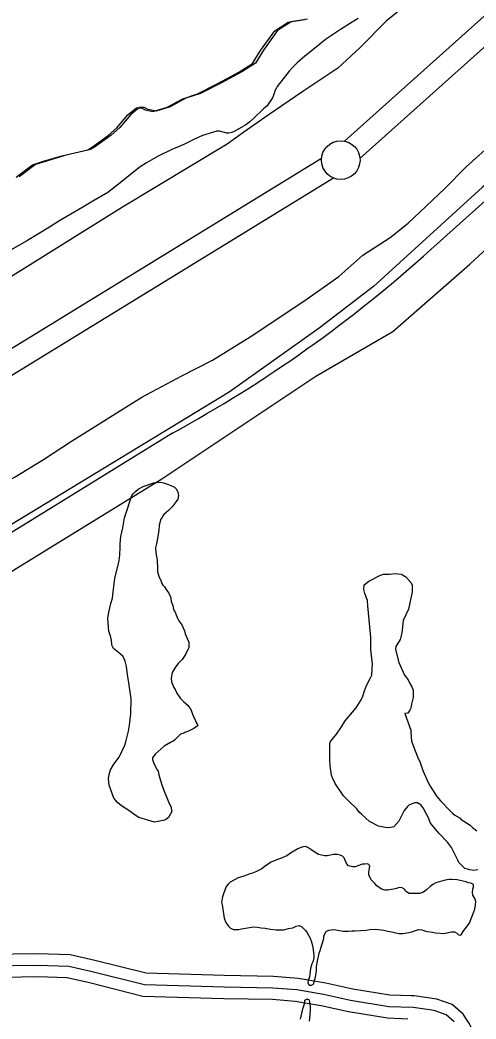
# Model space of a CAD drawing. Extents: x 3245246 to 3283090, y 806824 to 832173.
# Drawn here: x 3256627 to 3257217, y 814757 to 816050 of the extents above; entities that cross this region are included whole.
import ezdxf

# ---------------------------------------------------------------- set-up
doc = ezdxf.new("R2010")
doc.units = 0
for name, color, linetype in [('V-LEVE-TOET', 7, 'Continuous'), ('V-ROAD-CNTR', 7, 'Continuous'), ('V-SITE-VEGE', 7, 'Continuous'), ('V-SURV-LINE', 7, 'Continuous'), ('V-TOPO-SHOR', 7, 'Continuous')]:
    doc.layers.add(name, color=color, linetype=linetype)

msp = doc.modelspace()

# ---------------------------------------------------------------- linework, layer by layer
at = {"layer": 'V-LEVE-TOET'}
for points in [[(3257155.7, 816092.8), (3257100.6, 816048.3), (3257066.6, 816014)], [(3257066.6, 816014), (3257037.7, 815987.5), (3256992.5, 815957.2), (3256947.6, 815926.7), (3256916.4, 815904.4), (3256894.8, 815888.8), (3256759.2, 815807.4), (3256585.3, 815699.1), (3256391.9, 815583.5), (3256225.7, 815481.2), (3256136, 815426.4), (3256092.4, 815403.8), (3256068.1, 815394.5), (3256046.9, 815392.5), (3256018.6, 815390.6), (3256010, 815387.9), (3256004, 815383.6), (3255997.7, 815375.6), (3255992.4, 815365.6), (3255986.7, 815353.3), (3255976.7, 815333.7), (3255794.6, 815223.8)], [(3256362, 815308.7), (3256446.4, 815356.2), (3256481.3, 815375.1), (3256521.5, 815400.1), (3256552.7, 815418), (3256585, 815438.6), (3256620.2, 815458.5), (3256657.1, 815480.8), (3256693.3, 815504.7), (3256784.4, 815561.5), (3256835.9, 815589.1), (3256875.5, 815609.3), (3256924.3, 815639.5), (3256993.8, 815685.7), (3257039, 815717.9), (3257070.3, 815745.5), (3257105.5, 815768.4), (3257128.8, 815786.7), (3257176, 815831.2), (3257204.2, 815859.5), (3257240.5, 815892.4)]]:
    msp.add_lwpolyline(points, dxfattribs=at)
at = {"layer": 'V-ROAD-CNTR'}
for points in [[(3259145.2, 817529.9), (3258836.8, 817255.7), (3258084.2, 816582.5), (3257451.2, 816014.9), (3257158.3, 815752.6)], [(3256823.8, 815514.9), (3256248.6, 815160), (3255886.6, 814935.6), (3255625.6, 814775.3)], [(3257132.7, 814786.9), (3257105.3, 814787.8), (3257057.3, 814795.7), (3257022.2, 814803.5), (3256986.5, 814809.6), (3256954.6, 814812.1), (3256890.9, 814813.1), (3256789.8, 814816.1), (3256723.5, 814832.8), (3256691.5, 814840), (3256649.5, 814841.4), (3256586, 814840.4), (3256511.5, 814847.7), (3256432.1, 814857.6), (3256314.3, 814860.8), (3256264.5, 814864.9), (3256232.6, 814874.4), (3256201.3, 814889), (3256169.9, 814911.6), (3256115.7, 814946), (3256102, 814957.4), (3256083.8, 814975.9), (3256073, 814988.5), (3256045.5, 815033.9)], [(3257128.7, 814757), (3257102.4, 814757.9), (3257051.6, 814766.3), (3257016.4, 814774.1), (3256982.9, 814779.8), (3256953.2, 814782.1), (3256890.3, 814783.1), (3256785.6, 814786.2), (3256716.5, 814803.6), (3256687.7, 814810.1), (3256649.2, 814811.4), (3256584.8, 814810.4), (3256508.1, 814817.9), (3256429.8, 814827.7), (3256312.6, 814830.8), (3256258.9, 814835.3), (3256221.9, 814846.2), (3256186, 814863), (3256153.1, 814886.8), (3256098, 814921.7), (3256081.6, 814935.3), (3256061.6, 814955.7), (3256048.6, 814970.9), (3256019.9, 815018.4)], [(3257188.6, 814753.4), (3257178.2, 814762.5), (3257162.6, 814767.9), (3257135.5, 814771.8), (3257103.8, 814772.8), (3257054.5, 814781), (3257019.3, 814788.8), (3256984.7, 814794.7), (3256953.9, 814797.1), (3256890.6, 814798.1), (3256787.7, 814801.1), (3256720, 814818.2), (3256689.6, 814825), (3256649.3, 814826.4), (3256585.4, 814825.4)], [(3257226.6, 814713.1), (3257226.5, 814716.6), (3257214.5, 814738.9), (3257207.3, 814751.9), (3257200.1, 814763.2), (3257185.9, 814775.7), (3257166.2, 814782.6), (3257136.8, 814786.8), (3257132.7, 814786.9)]]:
    msp.add_lwpolyline(points, dxfattribs=at)
msp.add_arc((3255981.5, 817053.9), 1754.4, 298.6918, 312.1233, dxfattribs=at)
at = {"layer": 'V-SITE-VEGE'}
for points in [[(3257064.2, 816051.5), (3257056.3, 816046.9), (3257041.3, 816037.2), (3257022, 816024.3), (3257009.7, 816014.6), (3256995.1, 816002.7), (3256985.1, 815994.1), (3256979.5, 815988.7), (3256974.8, 815983.4), (3256959.2, 815963.8), (3256957.9, 815961), (3256956.5, 815957.8), (3256955.5, 815954.5), (3256953.5, 815948.9), (3256945.9, 815938.2), (3256941.6, 815934.6), (3256929.3, 815922.6), (3256924, 815918), (3256919, 815914), (3256904.7, 815905.7), (3256900.7, 815904), (3256896.7, 815903.3), (3256894.4, 815903.4), (3256884.7, 815905.7), (3256881.4, 815905.7), (3256862.8, 815900), (3256852.5, 815895.4), (3256839.6, 815889.2), (3256832.6, 815885.8), (3256823.2, 815882.1), (3256805.3, 815873.5), (3256790.3, 815864.8), (3256782, 815859.5), (3256769.7, 815849.6), (3256754, 815837.2), (3256740.1, 815826.3), (3256720.9, 815815.3), (3256707.9, 815807.4), (3256676.7, 815789.4), (3256664.7, 815781.8), (3256636.4, 815764.2), (3256605.2, 815746.6)], [(3256621.8, 815846.2), (3256642.7, 815862.1), (3256657, 815866.8), (3256680.9, 815874.1), (3256714.2, 815881.7), (3256720.5, 815885.7), (3256740.8, 815900.3), (3256751.7, 815910), (3256766, 815926.9), (3256777.3, 815936.2), (3256783.3, 815935.9), (3256788.6, 815933.6), (3256798.9, 815931.2), (3256816.9, 815936.9), (3256837.5, 815947.8), (3256856.1, 815954.1), (3256882.7, 815967.4), (3256909.6, 815982), (3256927.6, 815993.3), (3256937.9, 816010.3), (3256956.2, 816035.5), (3256973.8, 816046.8), (3256994.7, 816050.1)], [(3256822.9, 815025.7), (3256818.6, 815017.7), (3256814.9, 815014.7), (3256812, 815013.7), (3256800.7, 815011.7), (3256780.4, 815017.7), (3256775.7, 815020.7), (3256767.4, 815026.7), (3256757.8, 815033), (3256752.8, 815037), (3256748.2, 815042.7), (3256741.8, 815059.6), (3256741.2, 815067.6), (3256741.9, 815073.2), (3256743.5, 815079.2), (3256748.2, 815086.9), (3256754.8, 815095.8), (3256762.1, 815111.5), (3256763.5, 815115.8), (3256766.8, 815129.4), (3256768.5, 815137.4), (3256770.1, 815152), (3256770.5, 815171.3), (3256766.8, 815195.2), (3256765.5, 815202.2), (3256764.2, 815213.1), (3256762.8, 815220.1), (3256760.2, 815226.1), (3256753.9, 815231.1), (3256747.5, 815236.4), (3256745.9, 815239.7), (3256745.6, 815241.7), (3256745.2, 815247.1), (3256743.6, 815253), (3256741.6, 815258.4), (3256740.2, 815275.3), (3256741.6, 815283.3), (3256744.2, 815294.6), (3256746.2, 815301.6), (3256747.2, 815309.9), (3256749.2, 815326.8), (3256753.9, 815346.4), (3256754.9, 815350.1), (3256755.6, 815357), (3256756.2, 815367.7), (3256756.2, 815371.7), (3256756.9, 815381.3), (3256759.6, 815392.6), (3256761.9, 815405.6), (3256765.9, 815417.2), (3256768.2, 815425.2), (3256771.5, 815434.5), (3256773.5, 815437.1), (3256775.9, 815439.5), (3256779.5, 815442.5), (3256785.8, 815446.1), (3256797.1, 815450.1), (3256799.5, 815450.8), (3256808.4, 815451.7), (3256812.4, 815450.7), (3256818.7, 815448.8), (3256826.7, 815445.1), (3256828.7, 815442.8), (3256830.7, 815439.1), (3256831.7, 815434.5), (3256830.7, 815429.5), (3256828.7, 815426.5), (3256823.7, 815419.8), (3256818.7, 815414.9), (3256812.7, 815409.9), (3256808.7, 815403.6), (3256806.7, 815396.2), (3256806.1, 815388.9), (3256804.1, 815376.6), (3256803.1, 815371.7), (3256802.1, 815366.7), (3256802.4, 815360), (3256804.1, 815350.7), (3256804.7, 815340.1), (3256804.7, 815335.4), (3256806.1, 815330.1), (3256807.1, 815327.5), (3256808.4, 815325.5), (3256810.1, 815320.5), (3256811.4, 815318.5), (3256813.4, 815316.2), (3256816.7, 815311.5), (3256819, 815307.8), (3256821.3, 815303.2), (3256821.7, 815301.2), (3256822.3, 815297.2), (3256824.7, 815290.9), (3256825, 815288.9), (3256826.3, 815285.2), (3256827.3, 815283.6), (3256828.6, 815279.9), (3256829.6, 815277.6), (3256830.6, 815275.6), (3256832.3, 815272.3), (3256836, 815267), (3256839.6, 815259.3)], [(3257080.8, 815234.9), (3257080.8, 815242.9), (3257080.5, 815251.2), (3257079.2, 815264.5), (3257076.9, 815291.7), (3257076.5, 815298.4), (3257072.9, 815307.7), (3257071.5, 815312.7), (3257072.2, 815319), (3257077.9, 815323.7), (3257092.1, 815331), (3257096.8, 815332.6), (3257104.8, 815332.6), (3257112.1, 815333.3), (3257119.7, 815332.6), (3257121.7, 815331.6), (3257125.7, 815329), (3257132.4, 815321.6), (3257134, 815319), (3257134, 815309.7)], [(3257134, 815309.7), (3257129.4, 815287.1), (3257122.4, 815272.8), (3257120.7, 815256.8), (3257118.7, 815248.2), (3257113.1, 815238.9), (3257112.7, 815235.2), (3257116.7, 815218.3), (3257124.3, 815202), (3257129, 815195.7), (3257130.7, 815192), (3257133.6, 815187), (3257135.6, 815182.7), (3257135.3, 815172.8), (3257133.3, 815164.4), (3257132.3, 815159.1), (3257131.3, 815156.5), (3257128.7, 815152.8), (3257124.7, 815152.2), (3257132.3, 815130.6), (3257132.6, 815128.2), (3257133.3, 815116.6), (3257140.9, 815096.3), (3257144.3, 815089), (3257147.9, 815078.7), (3257154.6, 815063.7), (3257157.5, 815058.4), (3257166.2, 815045.1), (3257170.8, 815039.5), (3257183.5, 815026.5), (3257186.4, 815023.2), (3257189.4, 815020.9), (3257196.1, 815016.9), (3257197.4, 815015.2), (3257209, 815007.9), (3257212.4, 815004.9), (3257217.7, 815000.6)], [(3256839.6, 815259.3), (3256840.3, 815255.3), (3256844.9, 815244.7), (3256844.9, 815237.1), (3256843.3, 815234.1), (3256840.9, 815228.7), (3256836.6, 815222.1), (3256831.3, 815216.8), (3256828.3, 815213.1), (3256824.6, 815207.5), (3256823.6, 815205.5), (3256822, 815198.2), (3256822.6, 815193.2), (3256825.6, 815185.9), (3256827.3, 815183.2), (3256829.6, 815178.6), (3256834.3, 815171.9), (3256838.6, 815167.3), (3256844.2, 815162.6), (3256846.2, 815159.3), (3256847.6, 815157.6), (3256851.2, 815148), (3256852.5, 815145.7), (3256855.2, 815140), (3256855.9, 815138.3), (3256856.5, 815137.7), (3256857.2, 815136.7), (3256851.5, 815133), (3256845.6, 815130), (3256839.9, 815127.7), (3256838.6, 815126.7), (3256834.3, 815125.4), (3256831.6, 815123.1), (3256826.9, 815118.4), (3256824.6, 815116.4), (3256821.3, 815114.8), (3256813, 815110.1), (3256805.3, 815103.1), (3256801.7, 815099.8), (3256798, 815094.8), (3256798, 815092.8), (3256799.7, 815087.5), (3256804.3, 815079.5), (3256805.3, 815077.5), (3256806.3, 815072.9), (3256809.6, 815061.3), (3256813, 815052), (3256817.9, 815040.3), (3256819.3, 815037.3), (3256820.3, 815034.3), (3256821.9, 815032), (3256822.9, 815025.7)], [(3257219.3, 814950.1), (3257213.3, 814949.1), (3257208.7, 814950.1), (3257202.4, 814951.7), (3257194.7, 814959.7), (3257193.1, 814962.4), (3257188.4, 814972), (3257184.8, 814979), (3257179.8, 814986), (3257168.8, 814997.6), (3257162.5, 815004.6), (3257157.9, 815010.6), (3257155.9, 815014.6), (3257155.2, 815017.2), (3257149.9, 815026.9), (3257149.2, 815028.9), (3257145.2, 815034.2), (3257141.2, 815036.5), (3257137.3, 815036.5), (3257129.9, 815033.8), (3257128.3, 815032.5), (3257123.6, 815026.9), (3257117, 815012.9), (3257110.3, 815005.6), (3257104, 815004.3), (3257099, 815004.6), (3257090.4, 815006.6), (3257078.8, 815012.6), (3257068.5, 815021.9), (3257066.1, 815024.2), (3257062.5, 815028.9), (3257053.2, 815038.2), (3257045.2, 815045.8), (3257034.6, 815061.8), (3257030.9, 815069.1), (3257029.6, 815072.4), (3257028.9, 815078.7), (3257027.9, 815084.4), (3257027.6, 815093.4), (3257027.6, 815113.6), (3257028.6, 815116), (3257036.3, 815125.6), (3257042.6, 815135.2), (3257047.2, 815142.9), (3257061.5, 815159.8), (3257068.2, 815169.8), (3257069.8, 815173.4), (3257072.8, 815183.1), (3257075.2, 815188.7), (3257079.5, 815196.7), (3257081.8, 815202), (3257082.8, 815217), (3257081.8, 815223.3), (3257080.8, 815234.9)]]:
    msp.add_lwpolyline(points, dxfattribs=at)
at = {"layer": 'V-SURV-LINE'}
for points in [[(3257046.5, 815892.9), (3259111.3, 817740.4)], [(3259131.3, 817718.1), (3257066.5, 815870.5)], [(3255512.9, 814948.3), (3257016.7, 815870.7)], [(3257032.4, 815845.1), (3255528.6, 814922.8)]]:
    msp.add_lwpolyline(points, dxfattribs=at)
msp.add_circle((3257041.6, 815868.4), 25, dxfattribs=at)
at = {"layer": 'V-TOPO-SHOR'}
for points in [[(3260152.6, 818148.3), (3259812.1, 817949.2), (3259413.6, 817737.7), (3259264.1, 817646.5), (3259201.8, 817596.7), (3259035.7, 817443.2), (3258545.8, 817011.7), (3258321.5, 816825.1), (3257956.1, 816493.2), (3257545.1, 816115.6), (3257225.3, 815833.5), (3257084.2, 815704.9), (3257013.6, 815651), (3256897.3, 815568), (3256357.6, 815240.4)], [(3256062.8, 814995.6), (3256345.1, 815169.8), (3256810.1, 815456), (3257009.4, 815588.7), (3257109, 815646.8), (3257208.7, 815733.9), (3257702.8, 816190.3), (3257918.7, 816401.9)], [(3256998.6, 816050.6), (3256977.6, 816047.3), (3256960, 816036), (3256941.7, 816010.7), (3256931.4, 815993.8), (3256913.5, 815982.5), (3256886.6, 815967.9), (3256860, 815954.6), (3256841.4, 815948.3), (3256820.8, 815937.3), (3256802.8, 815931.7), (3256792.5, 815934), (3256787.2, 815936.3), (3256781.2, 815936.6), (3256769.9, 815927.3), (3256755.6, 815910.4), (3256744.6, 815900.8), (3256724.4, 815886.1), (3256718, 815882.2), (3256684.8, 815874.5), (3256660.9, 815867.2), (3256646.6, 815862.6), (3256625.7, 815846.6)], [(3257174.9, 814867.6), (3257184.9, 814870), (3257188.8, 814869.6), (3257191.8, 814868), (3257194.2, 814866), (3257197.1, 814865.6), (3257200.8, 814871.3), (3257202.8, 814873.6), (3257208.5, 814880.9), (3257210.1, 814885.6), (3257214.1, 814895.5), (3257215.1, 814899.2), (3257216.1, 814904.9), (3257216.4, 814909.2), (3257215.1, 814912.8), (3257212.5, 814917.2), (3257212.1, 814920.5), (3257212.8, 814924.8), (3257213.4, 814927.8), (3257213.5, 814931.1), (3257210.1, 814932.8), (3257206.8, 814933.4), (3257203.8, 814934.4), (3257192.5, 814937.1), (3257185.9, 814937.4), (3257182.2, 814937.4), (3257176.9, 814936.8), (3257167.6, 814934.1), (3257164.6, 814933.1), (3257160.9, 814931.1), (3257157.6, 814928.5), (3257152.6, 814924.1), (3257148.6, 814921.2), (3257143.7, 814919.5), (3257138.3, 814919.2), (3257133.4, 814919.2), (3257130.4, 814919.5), (3257126, 814921.8), (3257124.4, 814924.8), (3257121.1, 814926.8), (3257117.1, 814927.1), (3257113.8, 814925.8), (3257109.8, 814924.8), (3257102.1, 814923.5), (3257099.1, 814923.8), (3257094.5, 814924.8), (3257088.2, 814929.5), (3257085.8, 814932.5), (3257083.5, 814934.5), (3257080.9, 814937.1), (3257077.9, 814943.4), (3257077.9, 814946.8), (3257078.9, 814952.1), (3257079.2, 814955.4), (3257076.9, 814957.7), (3257072.9, 814957.4), (3257069.2, 814957.4), (3257065.2, 814955.7), (3257060.3, 814954.1), (3257057.3, 814953.8), (3257051.6, 814955.4), (3257049.3, 814958.4), (3257046, 814965.4), (3257044, 814967.7), (3257041, 814969), (3257037, 814970), (3257032.3, 814969.7), (3257024, 814968.1), (3257020.7, 814968.1), (3257012.7, 814969.7), (3257008.4, 814972.4), (3257003.1, 814976.4), (3256999.1, 814978.7), (3256995.5, 814980), (3256991.5, 814979.4), (3256986.2, 814977), (3256977.8, 814972.4), (3256971.9, 814968.1), (3256963.9, 814964.7), (3256957.6, 814962.4), (3256951.6, 814959.8), (3256944.3, 814955.1), (3256939.6, 814951.5), (3256932.6, 814947.8), (3256926, 814945.1), (3256923, 814944.5), (3256916.4, 814941.8), (3256909, 814939.5), (3256898.7, 814933.9), (3256896.1, 814931.5), (3256893.4, 814928.5), (3256889.8, 814918.9), (3256888.8, 814915.2), (3256887.4, 814908.3), (3256888.4, 814904.9), (3256889.4, 814896.3), (3256890.4, 814890.7), (3256890.7, 814887.3), (3256893.1, 814882), (3256896.1, 814877.4), (3256899.1, 814874.7)], [(3256899.1, 814874.7), (3256902.7, 814873), (3256905.7, 814872.7), (3256910, 814872.7), (3256913.3, 814873.7), (3256928.6, 814876.4), (3256933.3, 814876), (3256938.6, 814875), (3256943.9, 814874.7), (3256950.9, 814873.4), (3256958.2, 814872.4), (3256967.8, 814872.4), (3256974.2, 814874), (3256979.5, 814875), (3256984.1, 814877), (3256987.8, 814878), (3256991.4, 814876.3), (3256996.1, 814871.7), (3256998.4, 814868.4), (3257002.1, 814861.7), (3257003.4, 814858.1), (3257004.1, 814855.1), (3257005.7, 814849.4), (3257006.7, 814839.8), (3257007, 814835.1), (3257005.7, 814831.1), (3257004.1, 814828.5), (3257003.4, 814825.5), (3257002.4, 814822.2), (3257001.7, 814815.2), (3257001.1, 814811.5), (3256999.4, 814806.9), (3256999.1, 814803.6), (3257000.7, 814800.9), (3257004, 814800.6), (3257007, 814802.6), (3257007.4, 814806.2), (3257008.4, 814809.2), (3257010, 814816.5), (3257010.4, 814819.5), (3257010.4, 814824.5), (3257010.7, 814827.5), (3257011.4, 814831.8), (3257013.7, 814842.4), (3257015, 814845.8), (3257017, 814853.1), (3257019.7, 814861), (3257020, 814864), (3257021, 814867), (3257023, 814870.3), (3257026.3, 814872), (3257029.3, 814872.3), (3257032.6, 814873), (3257040, 814871.3), (3257044.6, 814870.7), (3257051.6, 814870.7), (3257055.9, 814871), (3257059.9, 814871), (3257074.5, 814872), (3257079.2, 814872.7), (3257086.5, 814873.3), (3257097.5, 814872), (3257100.8, 814871), (3257109.4, 814869.3), (3257113.1, 814868.3), (3257117.4, 814867.7), (3257122.4, 814867.7), (3257129.7, 814869), (3257133.7, 814870), (3257142.3, 814873), (3257146.6, 814872.3), (3257153.3, 814870.3), (3257157.3, 814869.6), (3257160.6, 814869.3), (3257164.2, 814868.6), (3257174.9, 814867.6)], [(3256989.7, 814756.9), (3256992.7, 814770.2), (3256994, 814774.2), (3256995, 814778.2), (3256995, 814781.5), (3256997.7, 814783.1), (3257000.6, 814781.8), (3257001.6, 814776.8), (3257002, 814772.5), (3257002, 814768.2)], [(3257002, 814768.2), (3257001.3, 814758.2), (3257000.6, 814754.2)]]:
    msp.add_lwpolyline(points, dxfattribs=at)

doc.saveas('drawing.dxf')
